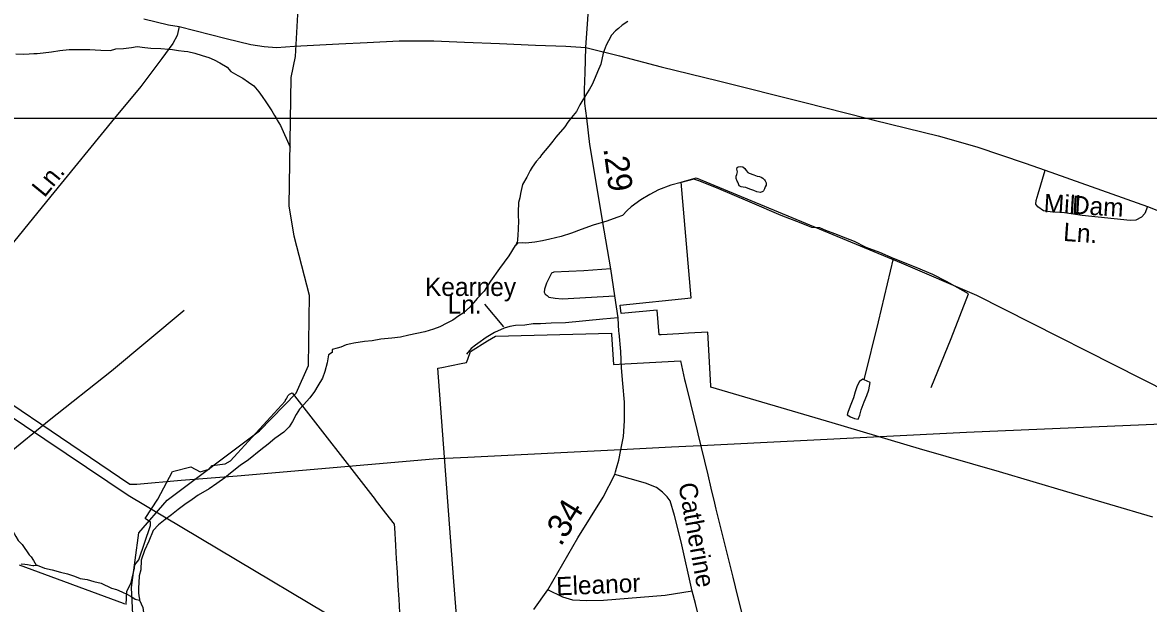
# Model space of a CAD drawing. Extents: x 2206922 to 2357709, y 510027 to 673830.
# Drawn here: x 2305772 to 2311623, y 608234 to 611251 of the extents above; entities that cross this region are included whole.
import ezdxf

# ---------------------------------------------------------------- set-up
doc = ezdxf.new("R2010")
doc.units = 0
for name, color, linetype in [('Exist Boundary Political City Limit New', 7, 'Continuous'), ('Exist Hydrographic Creek Single Shore', 7, 'Continuous'), ('Exist Hydrographic Misc Water Feature', 7, 'Continuous'), ('Exist Road Non-System Type 51', 7, 'Continuous'), ('Exist Road Non-System Type 51 Label', 7, 'Continuous'), ('Exist Road Primary NC Attributed', 7, 'Continuous'), ('Exist Road Primary NC Mileage Hundredths English Label', 7, 'Continuous'), ('Exist Road Secondary Type 51 Attributed', 7, 'Continuous'), ('Exist Utilities Electrical Transmission Line', 7, 'Continuous'), ('Map Preparation Boundary City Limit Buffer Line', 7, 'Continuous'), ('Map Preparation Inset Cut Line', 7, 'Continuous')]:
    doc.layers.add(name, color=color, linetype=linetype)

msp = doc.modelspace()

# ---------------------------------------------------------------- linework, layer by layer
at = {"layer": 'Exist Boundary Political City Limit New'}
for points in [[(2311646.2, 608681.2), (2311198.2, 608812.9), (2310848.5, 608916.7), (2310433.2, 609037.1), (2309978.8, 609171.6), (2309349.2, 609357.2), (2309348.8, 609364.1), (2309332.2, 609643.4), (2309232.2, 609637.7), (2309182.5, 609634.8), (2309091.2, 609629.4), (2309079.8, 609628.8), (2309070, 609756.8), (2308883.2, 609739.5), (2308878, 609782.9), (2309246.2, 609821.9), (2309195.2, 610422.1), (2309271.8, 610444.6), (2310338.5, 610002.3), (2310728.8, 609835.1)], [(2310728.8, 609835.1), (2311728.8, 609329.9)], [(2308047.8, 607906), (2308012.2, 608370.2), (2307929.5, 609455.2), (2307951.2, 609459.6), (2308050.8, 609479.2), (2308079, 609484.8), (2308085.5, 609502.8), (2308099.8, 609543.1), (2308188.8, 609597.5), (2308229.2, 609622.2), (2308832, 609637.5), (2308832.2, 609633.8), (2308832.5, 609630.3), (2308843, 609475.4), (2308902.2, 609477.7), (2309190.8, 609494.7), (2309212, 609396.7), (2309215, 609385.2), (2309243, 609271.9), (2309278, 609129.9), (2309281.8, 609114.2), (2309332.5, 608902.3), (2309349, 608832.9), (2309367.5, 608755.5), (2309375, 608724.4), (2309383.8, 608688.8), (2309390.5, 608661.6), (2309414.5, 608564), (2309438, 608467.9), (2309462.2, 608369.6), (2309487.2, 608269.9), (2309512.5, 608168.2)], [(2306311.2, 608228.2), (2306314.5, 608295.3), (2306337.2, 608343.1), (2306353.2, 608417.2), (2306355, 608434.7), (2306376.8, 608460.5), (2306437.2, 608638.8), (2306436.5, 608656), (2306408.8, 608675.1), (2306475.5, 608775.4), (2306551.2, 608919.2), (2306647.2, 608942.6), (2306694.2, 608917.1), (2306741.5, 608931.2), (2306758, 608950.5), (2306824.5, 608958.5), (2306852.5, 608975.4), (2306888.2, 609014.4), (2307136.2, 609284.4), (2307138.2, 609290), (2307140.5, 609294.3), (2307142.8, 609297.4), (2307145.2, 609301.5), (2307146.5, 609304.2), (2307148.5, 609308.1), (2307151.2, 609311.8), (2307153, 609314.2), (2307156.2, 609317.4), (2307159.8, 609320.2), (2307163.2, 609322.4), (2307166.5, 609324.4), (2307169.8, 609326.2), (2307172.5, 609327.4), (2307603.5, 608773.3), (2307604.5, 608772.1), (2307658, 608703.2), (2307703, 608645.4), (2307704.2, 608626.3), (2307709.8, 608535.8), (2307709.8, 608535.2), (2307714, 608466), (2307718.2, 608396.1), (2307722.5, 608326.2), (2307727, 608256.4), (2307731.2, 608186.5)], [(2305754.8, 608433.8), (2306294, 608234.6), (2306301.2, 608231.9)]]:
    msp.add_lwpolyline(points, dxfattribs=at)
at = {"layer": 'Exist Hydrographic Creek Single Shore'}
msp.add_lwpolyline([(2306359, 607900.3), (2306338.1, 608316.1), (2306376, 608599.9), (2306524.1, 608770), (2307004.1, 609130.6), (2307193.1, 609325.3), (2307258.1, 609469.1), (2307263.1, 609833.6), (2307184.1, 610142.1), (2307158.1, 610298.6), (2307167.1, 610965), (2307191.1, 611074.3), (2307205, 611324.3)], dxfattribs=at)
at = {"layer": 'Exist Hydrographic Misc Water Feature'}
for points in [[(2308917.4, 611256.6), (2308887.3, 611236.4), (2308869.6, 611220), (2308853.9, 611207.8), (2308832.1, 611185.9), (2308816.3, 611155.4), (2308804.6, 611133.7), (2308789.1, 611091.4), (2308777.6, 611035.2), (2308760.4, 610995.2), (2308748, 610965), (2308732.7, 610928.7), (2308717.3, 610904.8), (2308703.3, 610880.5), (2308668.1, 610824.1), (2308650.2, 610787.9), (2308624.8, 610757.7), (2308604.9, 610733.5), (2308589.5, 610709.4), (2308544, 610655), (2308527.8, 610634.7), (2308506.5, 610608.4), (2308469, 610564.2), (2308459.3, 610550.2), (2308441.1, 610529.8), (2308419.6, 610499.8), (2308410.1, 610481.8), (2308392.1, 610447.6), (2308370.3, 610409.1), (2308358.9, 610363), (2308355.4, 610341.2), (2308349.6, 610315.3), (2308348, 610266.8), (2308348.2, 610244.9), (2308348.4, 610221), (2308348.6, 610209.2), (2308347.4, 610191.1), (2308347.4, 610173.3), (2308345.3, 610150.9), (2308343.9, 610119), (2308341.6, 610111.3), (2308336.1, 610095.1)], [(2305736.7, 611088.7), (2305778.5, 611086.8), (2305806.6, 611087.5), (2305830.8, 611089.5), (2305848.6, 611089.7), (2305878.8, 611094.1), (2305922.4, 611098.4), (2305966.3, 611105.2), (2306014.1, 611111.4), (2306052.2, 611110.1), (2306088.3, 611110.3), (2306108.4, 611110.6), (2306122.4, 611110.5), (2306150.2, 611109.1), (2306178.3, 611107.3), (2306228.4, 611105.9), (2306256.5, 611114.2), (2306295.8, 611116.4), (2306337.9, 611121), (2306368, 611125.4), (2306408.2, 611121.8), (2306438.1, 611118.1), (2306490.2, 611116.7), (2306530, 611113.2), (2306551.7, 611111.1), (2306582.3, 611105.7), (2306611.8, 611102.1), (2306630.3, 611100.1), (2306668, 611092.4), (2306704.5, 611078.8), (2306740.4, 611069.4), (2306768.5, 611057.8), (2306797, 611041.8), (2306834.7, 611018.2), (2306854.8, 610996.6), (2306891.1, 610974.9), (2306917.3, 610961.2), (2306945.6, 610941.5), (2306973.7, 610921.9), (2307000.4, 610890.3), (2307016.8, 610866.3), (2307036.9, 610838.6), (2307050.8, 610818.6), (2307067, 610793), (2307081.4, 610767.4), (2307093.3, 610749.4), (2307095.7, 610743.3), (2307111.9, 610715.3), (2307162.2, 610604.2)], [(2309479.7, 610452.9), (2309483.2, 610461.3), (2309487.3, 610475.3), (2309483.2, 610488.9), (2309485, 610497.2), (2309491.2, 610501.1), (2309503, 610503.4), (2309514.9, 610501.6), (2309525.2, 610493.5), (2309533, 610481.8), (2309541.6, 610471.6), (2309547.3, 610467.9), (2309571.5, 610460.2), (2309589.8, 610452.2), (2309601.7, 610450.4), (2309609.5, 610448.4), (2309619.5, 610442.4), (2309627.5, 610434.7), (2309631.6, 610428.8), (2309635.9, 610418.9), (2309636.1, 610406.7), (2309631.8, 610396.8), (2309628.1, 610386.8), (2309622.2, 610376.7), (2309618.1, 610372.5), (2309606.4, 610368.6), (2309588.4, 610372.1), (2309572.4, 610378.2), (2309550.6, 610385.9), (2309530.3, 610393.8), (2309516.2, 610395.6), (2309506.1, 610397.5), (2309496.1, 610403.4), (2309492.2, 610413.3), (2309488.1, 610421.2), (2309485.6, 610427.3), (2309479.5, 610441.2), (2309479.7, 610452.9)], [(2310297.8, 610026), (2310227.3, 610057.3), (2310155.1, 610082.4), (2310094.8, 610113.8), (2310050.5, 610131.4), (2309992.5, 610152.7), (2309946.6, 610170.2), (2309914.4, 610183.9), (2309874.2, 610185.5), (2309856.1, 610193.5), (2309817.8, 610209), (2309713.8, 610247.8), (2309552.9, 610317.8), (2309378.2, 610392), (2309285.7, 610429), (2309259.9, 610436.6), (2309194.2, 610420.1), (2309140.3, 610405.5), (2309076.5, 610382.6), (2309030.8, 610358.3), (2308984.9, 610329.9), (2308935.5, 610293.5), (2308913.7, 610274.9), (2308890.4, 610248.9), (2308860, 610238.4), (2308808.1, 610219.9), (2308736.6, 610199), (2308675, 610176.7), (2308625, 610156.2), (2308571.3, 610139.5), (2308511.8, 610125), (2308473.9, 610116.5), (2308433.7, 610110), (2308388, 610105.5), (2308367.9, 610107.4), (2308344.1, 610105.2), (2308336.1, 610095.1)], [(2308336.1, 610095.1), (2308331.8, 610092.9), (2308298.6, 610038.7), (2308251.2, 609974), (2308204, 609907.7), (2308170.6, 609855.1), (2308134.9, 609817.1), (2308095.8, 609772.8), (2308062.1, 609742.1), (2308039.8, 609728.1), (2308008, 609705.7), (2307976.4, 609689.3), (2307940.8, 609671.2), (2307906.7, 609658.4), (2307863, 609643.9), (2307779.2, 609627.4), (2307735.3, 609616.9), (2307691.6, 609612.2), (2307633.6, 609605.9), (2307588.1, 609597.3), (2307549.7, 609595), (2307493.9, 609586.4), (2307478, 609581.9), (2307454, 609577.8), (2307426.3, 609565.7), (2307406.6, 609559.4), (2307380.6, 609553.2)], [(2310144.9, 609394.9), (2310219.5, 609695.6), (2310297.8, 610026)], [(2310493, 609354.7), (2310597.8, 609609.8), (2310687.6, 609842.4), (2310632.9, 609873.8), (2310572.6, 609905.2), (2310502.7, 609942.4), (2310416.4, 609979.4), (2310297.8, 610026)], [(2306612.4, 609754.8), (2306234.3, 609440.7), (2305910.9, 609183.5), (2305693, 609007.1), (2305598, 608930.2)], [(2307380.6, 609553.2), (2307380.4, 609537), (2307362.5, 609524.6), (2307355.1, 609482.8), (2307343.6, 609438.7), (2307330.3, 609404.6), (2307306.1, 609364.5), (2307288.9, 609334.2), (2307265.1, 609302.1), (2307231.5, 609265.8), (2307211.6, 609243.6), (2307193.8, 609215.1), (2307174.7, 609179), (2307156.6, 609150.9), (2307129.2, 609122.6), (2307083.6, 609090.1), (2307047.6, 609061.9), (2307010.2, 609031.4), (2306946.9, 608980.5), (2306903.2, 608950.2), (2306861.8, 608918), (2306824, 608885.5), (2306781.8, 608856.9), (2306742.6, 608828.4), (2306685, 608795.7), (2306653.2, 608773.7), (2306615.7, 608747.3), (2306579.8, 608722.7), (2306546.2, 608694.5), (2306512.4, 608670), (2306478.7, 608641.8), (2306451.1, 608613.6), (2306427.7, 608557.5), (2306406.1, 608509.2), (2306388.3, 608458.8), (2306387.3, 608409.1), (2306377.6, 608376.8), (2306376, 608341), (2306374.6, 608314.8), (2306374.6, 608288.9), (2306376.4, 608272.8), (2306378.9, 608257), (2306380.5, 608251.1)], [(2310144.9, 609394.9), (2310138.5, 609398.7), (2310120.9, 609386.3), (2310108.8, 609364.7), (2310099.5, 609332.4), (2310089.5, 609302.3), (2310072.3, 609258.2), (2310060.6, 609225.9), (2310056.9, 609213.9), (2310074.5, 609202.4), (2310094.8, 609194.4), (2310114.9, 609190.6), (2310122.5, 609212.6), (2310130.3, 609239), (2310145.7, 609280.8), (2310159.6, 609313.2), (2310168.9, 609343), (2310172.5, 609363.2), (2310176.4, 609381.2), (2310144.9, 609394.9)], [(2305598, 608930.2), (2305606.7, 608892.4), (2305610.5, 608862.6), (2305617.3, 608846.6), (2305627, 608830.5), (2305639.5, 608808.8), (2305645.4, 608800.6), (2305651.8, 608785), (2305660, 608763.1), (2305672.1, 608729.2), (2305678.6, 608699.1), (2305694.8, 608669.4), (2305711.2, 608631.7), (2305727.6, 608597.6), (2305737.7, 608581.9), (2305749.8, 608560.2), (2305769.9, 608540.1), (2305806.8, 608486.7), (2305816.6, 608476.7), (2305829.1, 608457), (2305843.5, 608433)], [(2305765.2, 608440.3), (2305783.2, 608438.4), (2305797.3, 608436.6), (2305815.4, 608432.7), (2305825.2, 608430.8), (2305831.2, 608431.1), (2305843.5, 608433)], [(2305843.5, 608433), (2305847.2, 608433.2), (2305885.5, 608417.7), (2305925.5, 608408), (2305969.6, 608396.5), (2306005.3, 608387.1), (2306041.6, 608375.1), (2306071.5, 608363.7), (2306107.6, 608357.9), (2306142, 608348.2), (2306180.2, 608338.9), (2306234.5, 608313.3), (2306260.4, 608305.7), (2306288.7, 608294.1), (2306316.5, 608280.2), (2306337, 608270.6), (2306345, 608264.6), (2306356.7, 608256.7), (2306380.5, 608251.1)], [(2306380.5, 608251.1), (2306397.1, 608213.3), (2306408.2, 608133.4), (2306419.5, 608035.6), (2306435.9, 607965.8), (2306460.9, 607893.9), (2306471.4, 607814), (2306478.3, 607732.3), (2306487.1, 607668.5), (2306499.9, 607604.5), (2306510.5, 607542.9), (2306515, 607470.8), (2306529.6, 607405), (2306538.8, 607345.2), (2306557.1, 607289.3), (2306571.8, 607227.5), (2306590.3, 607177.7), (2306599.1, 607128.1), (2306609.4, 607082), (2306615.7, 607054.2), (2306621.9, 607030.2)]]:
    msp.add_lwpolyline(points, dxfattribs=at)
at = {"layer": 'Exist Road Non-System Type 51'}
for points in [[(2306585, 611229.7), (2306575.2, 611183.1), (2306552.6, 611142.1), (2306496, 611064.3), (2306385.9, 610918), (2306250.5, 610753.3)], [(2306250.5, 610753.3), (2305918.3, 610349.1), (2305371.6, 609677.7), (2305278.7, 609563.7)], [(2311617.7, 610295.2), (2311603.7, 610258.3), (2311585.9, 610239.2), (2311556.6, 610225.1), (2311527.3, 610222.6), (2311277.8, 610249.3), (2311186.1, 610262.1), (2311112.3, 610267.2), (2311077.9, 610273.6), (2311048.6, 610293.9), (2311037.2, 610307.9), (2311038.5, 610325.8), (2311049.9, 610361.5), (2311086.8, 610483.8)], [(2308829.6, 609971.6), (2308689.5, 609961.4), (2308532.9, 609953.8), (2308520.2, 609950), (2308493.9, 609896.5), (2308490.1, 609882.5), (2308484.1, 609866.5), (2308482.4, 609850.4), (2308487.1, 609840.4), (2308497.3, 609832.8), (2308507.5, 609825.1), (2308539.3, 609818.8), (2308576.2, 609816.2), (2308849.9, 609831.5)], [(2308866.5, 609716.8), (2308787.5, 609710.5), (2308594, 609691.7), (2308518.1, 609688.8), (2308464.2, 609686.9), (2308426, 609685.6), (2308381.4, 609679.3), (2308334.3, 609676.7), (2308305, 609672.9), (2308274.5, 609664), (2308224.8, 609641), (2308180.3, 609614.3), (2308137, 609583.7), (2308125.6, 609575.3)], [(2308125.6, 609575.3), (2308102.6, 609558.2), (2308079.7, 609527.7)], [(2309252.2, 608297.7), (2309193.7, 608553.7), (2309159.3, 608690), (2309137.7, 608766.5), (2309121.1, 608786.9), (2309098.2, 608812.3), (2309066.4, 608836.5), (2309009.1, 608858.2), (2308849.9, 608904.1)], [(2309252.2, 608297.7), (2309110.9, 608276), (2308790.1, 608249.3), (2308703.5, 608246.7), (2308632.2, 608250.5), (2308578.8, 608265.8), (2308501.1, 608305.3)], [(2309323.5, 607821.2), (2309322.3, 607868.3), (2309317.2, 607943.5), (2309312.1, 608032.7), (2309301.9, 608095.1), (2309284.1, 608170.3), (2309268.8, 608234), (2309252.2, 608297.7)]]:
    msp.add_lwpolyline(points, dxfattribs=at)
at = {"layer": 'Exist Road Non-System Type 51 Label'}
msp.add_lwpolyline([(2308173.3, 609788.5), (2308272.1, 609670.2)], dxfattribs=at)
at = {"layer": 'Exist Road Primary NC Attributed'}
for points in [[(2308699.7, 611120.7), (2308741.9, 611736.2), (2308765.9, 612306.3), (2308775.3, 612544.1), (2308792.7, 612790.3), (2308806.5, 612978.3), (2308817.5, 613340.8), (2308826, 613527.4)], [(2308428.2, 608202.6), (2308501.1, 608305.3), (2308658, 608575), (2308789.7, 608786.2), (2308849.9, 608904.1), (2308852.5, 608918.1), (2308858.8, 608937.2), (2308870.3, 608978), (2308881.4, 609032.4), (2308883, 609040.4), (2308894.2, 609101.3), (2308899.6, 609182.4), (2308899.6, 609279.2), (2308891.9, 609376.1), (2308884.8, 609457.2), (2308881.1, 609542.7), (2308871.6, 609639.8), (2308871.1, 609646.9), (2308866.5, 609716.8), (2308849.9, 609831.5), (2308829.6, 609971.6), (2308795.2, 610172.3), (2308720.1, 610617.7), (2308703.8, 610753.3), (2308694.6, 610829.7), (2308691.8, 610901.8), (2308695.9, 610992.1), (2308699.7, 611120.7)]]:
    msp.add_lwpolyline(points, dxfattribs=at)
at = {"layer": 'Exist Road Secondary Type 51 Attributed'}
for points in [[(2306401.4, 611269.3), (2306530, 611239.6), (2306585, 611229.7), (2306830.8, 611167.5), (2306958, 611136.4), (2307027.2, 611126.5), (2307090.8, 611120.9), (2307186, 611128), (2307414.8, 611140.7), (2307563.1, 611147), (2307729.8, 611155.5), (2307909.2, 611155.5), (2308068.8, 611148.5), (2308249.7, 611141.4), (2308437.5, 611132.9), (2308595.7, 611128.7), (2308699.7, 611120.7)], [(2308699.7, 611120.7), (2308874.1, 611077.4), (2309090.6, 611021.4), (2309388.5, 610947.5), (2309836.6, 610834.7), (2310157.6, 610753.3), (2310198.2, 610743), (2310530.5, 610662.7), (2310731.6, 610605.4), (2310981.8, 610520.9), (2311086.8, 610483.8), (2311617.7, 610295.2), (2311810.6, 610220), (2312185.6, 610088.8), (2312508.2, 609973.9)]]:
    msp.add_lwpolyline(points, dxfattribs=at)
at = {"layer": 'Exist Utilities Electrical Transmission Line'}
for p, q in [((2309143.8, 609045.6), (2308881.4, 609032.4)), ((2309330.5, 609054.9), (2309143.8, 609045.6)), ((2308881.4, 609032.4), (2308086.1, 608992.6))]:
    msp.add_line(p, q, dxfattribs=at)
for points in [[(2307905.4, 608982.5), (2306887.4, 608895.8), (2306595.9, 608872.6), (2306366.3, 608852.1), (2306330.3, 608851.8), (2305301.3, 609548.4), (2305278.7, 609563.7)], [(2305242.4, 609519.4), (2306320.9, 608795.6), (2307912.5, 607847.7)], [(2314306.7, 609271.5), (2313680, 609250.6), (2310677.1, 609122.4), (2309330.5, 609054.9)], [(2308086.1, 608992.6), (2307934.1, 608985), (2307905.4, 608982.5)]]:
    msp.add_lwpolyline(points, dxfattribs=at)
at = {"layer": 'Map Preparation Boundary City Limit Buffer Line'}
for points in [[(2311646.2, 608681.2), (2311198.2, 608812.9), (2310848.5, 608916.7), (2310433.2, 609037.1), (2309978.8, 609171.6), (2309349.2, 609357.2), (2309348.8, 609364.1), (2309332.2, 609643.4), (2309232.2, 609637.7), (2309182.5, 609634.8), (2309091.2, 609629.4), (2309079.8, 609628.8), (2309070, 609756.8), (2308883.2, 609739.5), (2308878, 609782.9), (2309246.2, 609821.9), (2309195.2, 610422.1), (2309271.8, 610444.6), (2310338.5, 610002.3), (2310728.8, 609835.1)], [(2310728.8, 609835.1), (2311728.8, 609329.9)], [(2308047.8, 607906), (2308012.2, 608370.2), (2307929.5, 609455.2), (2307951.2, 609459.6), (2308050.8, 609479.2), (2308079, 609484.8), (2308085.5, 609502.8), (2308099.8, 609543.1), (2308188.8, 609597.5), (2308229.2, 609622.2), (2308832, 609637.5), (2308832.2, 609633.8), (2308832.5, 609630.3), (2308843, 609475.4), (2308902.2, 609477.7), (2309190.8, 609494.7), (2309212, 609396.7), (2309215, 609385.2), (2309243, 609271.9), (2309278, 609129.9), (2309281.8, 609114.2), (2309332.5, 608902.3), (2309349, 608832.9), (2309367.5, 608755.5), (2309375, 608724.4), (2309383.8, 608688.8), (2309390.5, 608661.6), (2309414.5, 608564), (2309438, 608467.9), (2309462.2, 608369.6), (2309487.2, 608269.9), (2309512.5, 608168.2)], [(2306311.2, 608228.2), (2306314.5, 608295.3), (2306337.2, 608343.1), (2306353.2, 608417.2), (2306355, 608434.7), (2306376.8, 608460.5), (2306437.2, 608638.8), (2306436.5, 608656), (2306408.8, 608675.1), (2306475.5, 608775.4), (2306551.2, 608919.2), (2306647.2, 608942.6), (2306694.2, 608917.1), (2306741.5, 608931.2), (2306758, 608950.5), (2306824.5, 608958.5), (2306852.5, 608975.4), (2306888.2, 609014.4), (2307136.2, 609284.4), (2307138.2, 609290), (2307140.5, 609294.3), (2307142.8, 609297.4), (2307145.2, 609301.5), (2307146.5, 609304.2), (2307148.5, 609308.1), (2307151.2, 609311.8), (2307153, 609314.2), (2307156.2, 609317.4), (2307159.8, 609320.2), (2307163.2, 609322.4), (2307166.5, 609324.4), (2307169.8, 609326.2), (2307172.5, 609327.4), (2307603.5, 608773.3), (2307604.5, 608772.1), (2307658, 608703.2), (2307703, 608645.4), (2307704.2, 608626.3), (2307709.8, 608535.8), (2307709.8, 608535.2), (2307714, 608466), (2307718.2, 608396.1), (2307722.5, 608326.2), (2307727, 608256.4), (2307731.2, 608186.5)], [(2305754.8, 608433.8), (2306294, 608234.6), (2306301.2, 608231.9)]]:
    msp.add_lwpolyline(points, dxfattribs=at)
at = {"layer": 'Map Preparation Inset Cut Line'}
for p, q in [((2303530, 610753.3), (2306250.5, 610753.3)), ((2306250.5, 610753.3), (2308703.8, 610753.3)), ((2308703.8, 610753.3), (2310157.6, 610753.3)), ((2310157.6, 610753.3), (2314818.9, 610753.3))]:
    msp.add_line(p, q, dxfattribs=at)

# ---------------------------------------------------------------- texts
at = {"layer": 'Exist Road Non-System Type 51 Label'}
for s, rotation, p in [('Ln.', 50.71058, (2305885.6, 610337.7)), ('Mill', 356.42798, (2311076.5, 610266.7)), ('Dam', 356.42798, (2311222.9, 610258)), ('Ln.', 356.05194, (2311177.8, 610116.9)), ('Kearney', 359.96165, (2307863.5, 609830.9)), ('Ln.', 359.79388, (2307980.7, 609739.6)), ('Catherine', 280.28401, (2309179.2, 608852.9)), ('Eleanor', 2.49469, (2308547.2, 608275.3))]:
    msp.add_text(s, height=95, rotation=rotation, dxfattribs=at).set_placement(p)
at = {"layer": 'Exist Road Primary NC Mileage Hundredths English Label'}
for s, rotation, p in [('.29', 277.74531, (2308789.9, 610596.2)), ('.34', 58.05274, (2308569, 608526.1))]:
    msp.add_text(s, height=125, rotation=rotation, dxfattribs=at).set_placement(p)

doc.saveas('drawing.dxf')
